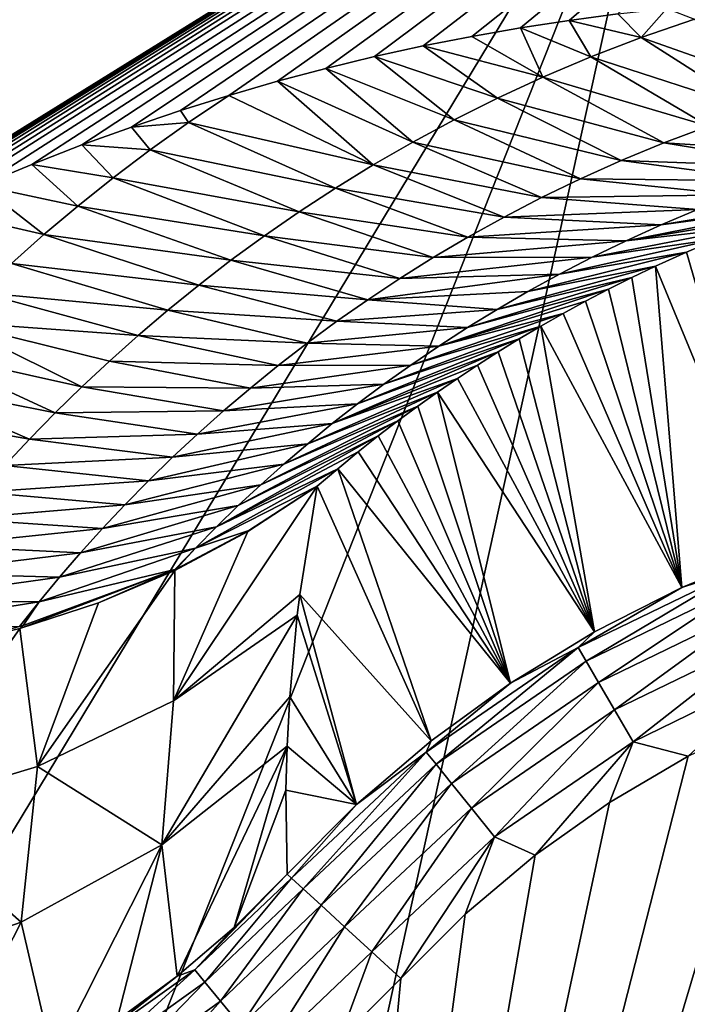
# Model space of a CAD drawing. Header units: millimetres. Extents: x -43.6 to 43.6, y -43.6 to 43.6.
# Tile 623 of 637: x 14.6 to 15.7, y 29.7 to 31.3. Entities that reach past the tile are written whole.
import ezdxf

# ---------------------------------------------------------------- set-up
doc = ezdxf.new("R2010")
doc.units = ezdxf.units.MM
doc.header["$LTSCALE"] = 52.148148
for name, color, linetype in [('150', 7, 'CONTINUOUS'), ('153', 7, 'CONTINUOUS'), ('157', 7, 'CONTINUOUS'), ('214', 7, 'CONTINUOUS'), ('388', 7, 'CONTINUOUS'), ('393', 7, 'CONTINUOUS'), ('411', 7, 'CONTINUOUS'), ('412', 7, 'CONTINUOUS'), ('414', 7, 'CONTINUOUS'), ('423', 7, 'CONTINUOUS')]:
    doc.layers.add(name, color=color, linetype=linetype)

msp = doc.modelspace()

# ---------------------------------------------------------------- linework, layer by layer
at = {"layer": '150', "linetype": 'Continuous'}
for points in [[(14.9313, 33.7007, 23.9303), (12.5065, 30.8714, 10.7739), (12.7428, 34.5875, 23.9303), (14.9313, 33.7007, 23.9303)], [(13.5338, 30.4351, 10.774), (12.5065, 30.8714, 10.7739), (14.9313, 33.7007, 23.9303), (13.5338, 30.4351, 10.774)], [(13.5904, 30.4824, 11.0193), (13.5338, 30.4351, 10.774), (14.9313, 33.7007, 23.9303), (13.5904, 30.4824, 11.0193)], [(13.6463, 30.5276, 11.2565), (13.5904, 30.4824, 11.0193), (14.9313, 33.7007, 23.9303), (13.6463, 30.5276, 11.2565)], [(13.7014, 30.5705, 11.4852), (13.6463, 30.5276, 11.2565), (14.9313, 33.7007, 23.9303), (13.7014, 30.5705, 11.4852)], [(13.7554, 30.6111, 11.7044), (13.7014, 30.5705, 11.4852), (14.9313, 33.7007, 23.9303), (13.7554, 30.6111, 11.7044)], [(13.8091, 30.6499, 11.917), (13.7554, 30.6111, 11.7044), (14.9313, 33.7007, 23.9303), (13.8091, 30.6499, 11.917)], [(13.8628, 30.6875, 12.1255), (13.8091, 30.6499, 11.917), (14.9313, 33.7007, 23.9303), (13.8628, 30.6875, 12.1255)], [(17.0586, 32.6753, 23.9303), (13.8628, 30.6875, 12.1255), (14.9313, 33.7007, 23.9303), (17.0586, 32.6753, 23.9303)], [(13.9162, 30.7235, 12.3287), (13.8628, 30.6875, 12.1255), (17.0586, 32.6753, 23.9303), (13.9162, 30.7235, 12.3287)], [(13.9704, 30.7587, 12.5303), (13.9162, 30.7235, 12.3287), (17.0586, 32.6753, 23.9303), (13.9704, 30.7587, 12.5303)], [(14.0257, 30.7934, 12.7321), (13.9704, 30.7587, 12.5303), (17.0586, 32.6753, 23.9303), (14.0257, 30.7934, 12.7321)], [(14.082, 30.8274, 12.9332), (14.0257, 30.7934, 12.7321), (17.0586, 32.6753, 23.9303), (14.082, 30.8274, 12.9332)], [(14.1396, 30.8608, 13.1347), (14.082, 30.8274, 12.9332), (17.0586, 32.6753, 23.9303), (14.1396, 30.8608, 13.1347)], [(14.1773, 30.882, 13.2642), (14.1396, 30.8608, 13.1347), (17.0586, 32.6753, 23.9303), (14.1773, 30.882, 13.2642)], [(14.1988, 30.8938, 13.3372), (14.1773, 30.882, 13.2642), (17.0586, 32.6753, 23.9303), (14.1988, 30.8938, 13.3372)], [(14.2591, 30.9261, 13.5392), (14.1988, 30.8938, 13.3372), (17.0586, 32.6753, 23.9303), (14.2591, 30.9261, 13.5392)], [(14.3203, 30.9573, 13.7393), (14.2591, 30.9261, 13.5392), (17.0586, 32.6753, 23.9303), (14.3203, 30.9573, 13.7393)], [(14.3824, 30.9878, 13.9384), (14.3203, 30.9573, 13.7393), (17.0586, 32.6753, 23.9303), (14.3824, 30.9878, 13.9384)], [(14.4448, 31.017, 14.1338), (14.3824, 30.9878, 13.9384), (17.0586, 32.6753, 23.9303), (14.4448, 31.017, 14.1338)], [(14.5278, 31.0537, 14.3871), (14.4448, 31.017, 14.1338), (17.0586, 32.6753, 23.9303), (14.5278, 31.0537, 14.3871)], [(14.6104, 31.0879, 14.6321), (14.5278, 31.0537, 14.3871), (17.0586, 32.6753, 23.9303), (14.6104, 31.0879, 14.6321)], [(14.6918, 31.1195, 14.8663), (14.6104, 31.0879, 14.6321), (17.0586, 32.6753, 23.9303), (14.6918, 31.1195, 14.8663)], [(14.7722, 31.1486, 15.091), (14.6918, 31.1195, 14.8663), (17.0586, 32.6753, 23.9303), (14.7722, 31.1486, 15.091)], [(14.8515, 31.1754, 15.3069), (14.7722, 31.1486, 15.091), (17.0586, 32.6753, 23.9303), (14.8515, 31.1754, 15.3069)], [(14.9299, 31.1998, 15.5137), (14.8515, 31.1754, 15.3069), (17.0586, 32.6753, 23.9303), (14.9299, 31.1998, 15.5137)], [(15.0088, 31.2227, 15.7165), (14.9299, 31.1998, 15.5137), (17.0586, 32.6753, 23.9303), (15.0088, 31.2227, 15.7165)], [(15.0873, 31.2435, 15.9123), (15.0088, 31.2227, 15.7165), (17.0586, 32.6753, 23.9303), (15.0873, 31.2435, 15.9123)], [(15.1661, 31.2627, 16.1032), (15.0873, 31.2435, 15.9123), (17.0586, 32.6753, 23.9303), (15.1661, 31.2627, 16.1032)], [(15.245, 31.28, 16.2889), (15.1661, 31.2627, 16.1032), (17.0586, 32.6753, 23.9303), (15.245, 31.28, 16.2889)], [(15.3239, 31.2956, 16.4692), (15.245, 31.28, 16.2889), (17.0586, 32.6753, 23.9303), (15.3239, 31.2956, 16.4692)], [(15.4029, 31.3095, 16.6441), (15.3239, 31.2956, 16.4692), (17.0586, 32.6753, 23.9303), (15.4029, 31.3095, 16.6441)], [(15.4817, 31.3216, 16.8134), (15.4029, 31.3095, 16.6441), (17.0586, 32.6753, 23.9303), (15.4817, 31.3216, 16.8134)], [(15.5606, 31.332, 16.9778), (15.4817, 31.3216, 16.8134), (17.0586, 32.6753, 23.9303), (15.5606, 31.332, 16.9778)]]:
    msp.add_3dface(points, dxfattribs=at)
at = {"layer": '153', "color": 2, "linetype": 'Continuous'}
for points in [[(15.6384, 31.7586, 25.9303), (13.5285, 32.7132, 25.9303), (12.3332, 26.2906, 2.3697), (15.6384, 31.7586, 25.9303)], [(13.285, 25.8226, 2.3697), (15.6384, 31.7586, 25.9303), (12.3332, 26.2906, 2.3697), (13.285, 25.8226, 2.3697)], [(14.2193, 25.3202, 2.3697), (15.6384, 31.7586, 25.9303), (13.285, 25.8226, 2.3697), (14.2193, 25.3202, 2.3697)], [(17.6817, 30.668, 25.9303), (15.6384, 31.7586, 25.9303), (14.2193, 25.3202, 2.3697), (17.6817, 30.668, 25.9303)], [(15.1345, 24.7841, 2.3697), (17.6817, 30.668, 25.9303), (14.2193, 25.3202, 2.3697), (15.1345, 24.7841, 2.3697)], [(16.0293, 24.215, 2.3697), (17.6817, 30.668, 25.9303), (15.1345, 24.7841, 2.3697), (16.0293, 24.215, 2.3697)]]:
    msp.add_3dface(points, dxfattribs=at)
at = {"layer": '157', "color": 1, "linetype": 'Continuous'}
for points in [[(16.6776, 30.3253, -15), (14.9913, 27.4542, -15), (16.5298, 30.3341, -15), (16.6776, 30.3253, -15)], [(16.5298, 30.3341, -15), (14.9913, 27.4542, -15), (16.3817, 30.3303, -15), (16.5298, 30.3341, -15)], [(16.3817, 30.3303, -15), (14.9913, 27.4542, -15), (16.2345, 30.3141, -15), (16.3817, 30.3303, -15)], [(16.8242, 30.3041, -15), (14.9913, 27.4542, -15), (16.6776, 30.3253, -15), (16.8242, 30.3041, -15)], [(16.2345, 30.3141, -15), (14.9913, 27.4542, -15), (16.0892, 30.2856, -15), (16.2345, 30.3141, -15)], [(16.9117, 26.3148, -15), (14.9913, 27.4542, -15), (16.8242, 30.3041, -15), (16.9117, 26.3148, -15)], [(16.0892, 30.2856, -15), (14.9913, 27.4542, -15), (15.9469, 30.2448, -15), (16.0892, 30.2856, -15)], [(15.9469, 30.2448, -15), (14.9913, 27.4542, -15), (15.8084, 30.1923, -15), (15.9469, 30.2448, -15)], [(15.8084, 30.1923, -15), (14.9913, 27.4542, -15), (15.6749, 30.1282, -15), (15.8084, 30.1923, -15)], [(15.6749, 30.1282, -15), (14.9913, 27.4542, -15), (15.5473, 30.0531, -15), (15.6749, 30.1282, -15)], [(15.5473, 30.0531, -15), (14.9913, 27.4542, -15), (15.4265, 29.9675, -15), (15.5473, 30.0531, -15)], [(15.4265, 29.9675, -15), (14.9913, 27.4542, -15), (15.3133, 29.872, -15), (15.4265, 29.9675, -15)], [(15.3133, 29.872, -15), (14.9913, 27.4542, -15), (15.2087, 29.7675, -15), (15.3133, 29.872, -15)], [(15.2087, 29.7675, -15), (14.9913, 27.4542, -15), (15.109, 29.6673, -15), (15.2087, 29.7675, -15)]]:
    msp.add_3dface(points, dxfattribs=at)
at = {"layer": '214', "color": 2, "linetype": 'Continuous'}
msp.add_3dface([(15.6384, 31.7586, 25.9303), (17.6817, 30.668, 25.9303), (15.6745, 31.7847, 26.0312), (15.6384, 31.7586, 25.9303)], dxfattribs=at)
at = {"layer": '388', "linetype": 'Continuous'}
for points in [[(15.7226, 30.967, 14.2431), (15.8118, 30.4624, -14.7544), (15.6721, 30.9456, 14.0052), (15.7226, 30.967, 14.2431)], [(15.6721, 30.9456, 14.0052), (15.8118, 30.4624, -14.7544), (15.6216, 30.9227, 13.7594), (15.6721, 30.9456, 14.0052)], [(15.6216, 30.9227, 13.7594), (15.6645, 30.4019, -14.7544), (15.5835, 30.9045, 13.5694), (15.6216, 30.9227, 13.7594)], [(15.8118, 30.4624, -14.7544), (15.6645, 30.4019, -14.7544), (15.6216, 30.9227, 13.7594), (15.8118, 30.4624, -14.7544)], [(15.5835, 30.9045, 13.5694), (15.6645, 30.4019, -14.7544), (15.5457, 30.8856, 13.3765), (15.5835, 30.9045, 13.5694)], [(15.5457, 30.8856, 13.3765), (15.6645, 30.4019, -14.7544), (15.5085, 30.8662, 13.1821), (15.5457, 30.8856, 13.3765)], [(15.5085, 30.8662, 13.1821), (15.6645, 30.4019, -14.7544), (15.4718, 30.8461, 12.9855), (15.5085, 30.8662, 13.1821)], [(15.4718, 30.8461, 12.9855), (15.6645, 30.4019, -14.7544), (15.4359, 30.8257, 12.7887), (15.4718, 30.8461, 12.9855)], [(15.4359, 30.8257, 12.7887), (15.5226, 30.3298, -14.7544), (15.4009, 30.805, 12.5927), (15.4359, 30.8257, 12.7887)], [(15.6645, 30.4019, -14.7544), (15.5226, 30.3298, -14.7544), (15.4359, 30.8257, 12.7887), (15.6645, 30.4019, -14.7544)], [(15.4009, 30.805, 12.5927), (15.5226, 30.3298, -14.7544), (15.3667, 30.7839, 12.3967), (15.4009, 30.805, 12.5927)], [(15.3667, 30.7839, 12.3967), (15.5226, 30.3298, -14.7544), (15.3331, 30.7624, 12.2004), (15.3667, 30.7839, 12.3967)], [(15.3331, 30.7624, 12.2004), (15.5226, 30.3298, -14.7544), (15.3005, 30.7407, 12.0049), (15.3331, 30.7624, 12.2004)], [(15.3005, 30.7407, 12.0049), (15.5226, 30.3298, -14.7544), (15.2683, 30.7186, 11.8079), (15.3005, 30.7407, 12.0049)], [(15.2683, 30.7186, 11.8079), (15.3868, 30.2467, -14.7544), (15.2361, 30.6957, 11.6067), (15.2683, 30.7186, 11.8079)], [(15.5226, 30.3298, -14.7544), (15.3868, 30.2467, -14.7544), (15.2683, 30.7186, 11.8079), (15.5226, 30.3298, -14.7544)], [(15.2361, 30.6957, 11.6067), (15.3868, 30.2467, -14.7544), (15.2042, 30.6721, 11.4028), (15.2361, 30.6957, 11.6067)], [(15.2042, 30.6721, 11.4028), (15.3868, 30.2467, -14.7544), (15.1722, 30.6475, 11.1927), (15.2042, 30.6721, 11.4028)], [(15.1722, 30.6475, 11.1927), (15.3868, 30.2467, -14.7544), (15.1395, 30.6216, 10.9739), (15.1722, 30.6475, 11.1927)], [(15.1395, 30.6216, 10.9739), (15.3868, 30.2467, -14.7544), (15.1066, 30.5944, 10.7474), (15.1395, 30.6216, 10.9739)], [(15.1066, 30.5944, 10.7474), (15.258, 30.1531, -14.7544), (15.0733, 30.566, 10.5135), (15.1066, 30.5944, 10.7474)], [(15.3868, 30.2467, -14.7544), (15.258, 30.1531, -14.7544), (15.1066, 30.5944, 10.7474), (15.3868, 30.2467, -14.7544)], [(15.0733, 30.566, 10.5135), (15.258, 30.1531, -14.7544), (15.0449, 30.3902, 3.4772), (15.0733, 30.566, 10.5135)], [(15.0449, 30.3902, 3.4772), (15.137, 30.0495, -14.7544), (15.0408, 30.3567, 2.135), (15.0449, 30.3902, 3.4772)], [(15.258, 30.1531, -14.7544), (15.137, 30.0495, -14.7544), (15.0449, 30.3902, 3.4772), (15.258, 30.1531, -14.7544)], [(15.0408, 30.3567, 2.135), (15.137, 30.0495, -14.7544), (15.0286, 30.2242, -3.1702), (15.0408, 30.3567, 2.135)], [(15.0286, 30.2242, -3.1702), (15.137, 30.0495, -14.7544), (15.0244, 30.1442, -6.385), (15.0286, 30.2242, -3.1702)], [(15.0244, 30.1442, -6.385), (15.137, 30.0495, -14.7544), (15.0226, 30.0729, -9.2528), (15.0244, 30.1442, -6.385)], [(15.137, 30.0495, -14.7544), (15.0247, 29.9367, -14.7544), (15.0226, 30.0729, -9.2528), (15.137, 30.0495, -14.7544)]]:
    msp.add_3dface(points, dxfattribs=at)
at = {"layer": '393', "linetype": 'Continuous'}
for points in [[(15.6645, 30.4019, -14.7544), (15.8118, 30.4624, -14.7544), (15.7656, 30.4348, -14.818), (15.6645, 30.4019, -14.7544)], [(15.6645, 30.4019, -14.7544), (15.7656, 30.4348, -14.818), (15.4965, 30.3042, -14.818), (15.6645, 30.4019, -14.7544)], [(15.7656, 30.4348, -14.818), (15.5093, 30.2822, -14.8773), (15.4965, 30.3042, -14.818), (15.7656, 30.4348, -14.818)], [(15.775, 30.4112, -14.8773), (15.5093, 30.2822, -14.8773), (15.7656, 30.4348, -14.818), (15.775, 30.4112, -14.8773)], [(15.775, 30.4112, -14.8773), (15.5294, 30.2478, -14.9282), (15.5093, 30.2822, -14.8773), (15.775, 30.4112, -14.8773)], [(15.7897, 30.3741, -14.9282), (15.5294, 30.2478, -14.9282), (15.775, 30.4112, -14.8773), (15.7897, 30.3741, -14.9282)], [(15.5226, 30.3298, -14.7544), (15.6645, 30.4019, -14.7544), (15.4965, 30.3042, -14.818), (15.5226, 30.3298, -14.7544)], [(15.7897, 30.3741, -14.9282), (15.5553, 30.2032, -14.9672), (15.5294, 30.2478, -14.9282), (15.7897, 30.3741, -14.9282)], [(15.8086, 30.3262, -14.9672), (15.5553, 30.2032, -14.9672), (15.7897, 30.3741, -14.9282), (15.8086, 30.3262, -14.9672)], [(15.3868, 30.2467, -14.7544), (15.5226, 30.3298, -14.7544), (15.4965, 30.3042, -14.818), (15.3868, 30.2467, -14.7544)], [(15.8086, 30.3262, -14.9672), (15.5854, 30.1515, -14.9917), (15.5553, 30.2032, -14.9672), (15.8086, 30.3262, -14.9672)], [(15.8306, 30.2706, -14.9917), (15.5854, 30.1515, -14.9917), (15.8086, 30.3262, -14.9672), (15.8306, 30.2706, -14.9917)], [(15.3868, 30.2467, -14.7544), (15.4965, 30.3042, -14.818), (15.25, 30.1347, -14.818), (15.3868, 30.2467, -14.7544)], [(15.4965, 30.3042, -14.818), (15.2659, 30.1149, -14.8773), (15.25, 30.1347, -14.818), (15.4965, 30.3042, -14.818)], [(15.5093, 30.2822, -14.8773), (15.2659, 30.1149, -14.8773), (15.4965, 30.3042, -14.818), (15.5093, 30.2822, -14.8773)], [(15.5093, 30.2822, -14.8773), (15.2909, 30.0839, -14.9282), (15.2659, 30.1149, -14.8773), (15.5093, 30.2822, -14.8773)], [(15.5294, 30.2478, -14.9282), (15.2909, 30.0839, -14.9282), (15.5093, 30.2822, -14.8773), (15.5294, 30.2478, -14.9282)], [(15.8306, 30.2706, -14.9917), (15.6749, 30.1282, -15), (15.5854, 30.1515, -14.9917), (15.8306, 30.2706, -14.9917)], [(15.258, 30.1531, -14.7544), (15.3868, 30.2467, -14.7544), (15.25, 30.1347, -14.818), (15.258, 30.1531, -14.7544)], [(15.5294, 30.2478, -14.9282), (15.3232, 30.0437, -14.9672), (15.2909, 30.0839, -14.9282), (15.5294, 30.2478, -14.9282)], [(15.5553, 30.2032, -14.9672), (15.3232, 30.0437, -14.9672), (15.5294, 30.2478, -14.9282), (15.5553, 30.2032, -14.9672)], [(15.5553, 30.2032, -14.9672), (15.3606, 29.9971, -14.9917), (15.3232, 30.0437, -14.9672), (15.5553, 30.2032, -14.9672)], [(15.5854, 30.1515, -14.9917), (15.3606, 29.9971, -14.9917), (15.5553, 30.2032, -14.9672), (15.5854, 30.1515, -14.9917)], [(15.137, 30.0495, -14.7544), (15.258, 30.1531, -14.7544), (15.25, 30.1347, -14.818), (15.137, 30.0495, -14.7544)], [(15.5854, 30.1515, -14.9917), (15.4265, 29.9675, -15), (15.3606, 29.9971, -14.9917), (15.5854, 30.1515, -14.9917)], [(15.5473, 30.0531, -15), (15.4265, 29.9675, -15), (15.5854, 30.1515, -14.9917), (15.5473, 30.0531, -15)], [(15.6749, 30.1282, -15), (15.5473, 30.0531, -15), (15.5854, 30.1515, -14.9917), (15.6749, 30.1282, -15)], [(15.137, 30.0495, -14.7544), (15.25, 30.1347, -14.818), (15.0316, 29.9303, -14.818), (15.137, 30.0495, -14.7544)], [(15.25, 30.1347, -14.818), (15.0503, 29.9131, -14.8773), (15.0316, 29.9303, -14.818), (15.25, 30.1347, -14.818)], [(15.2659, 30.1149, -14.8773), (15.0503, 29.9131, -14.8773), (15.25, 30.1347, -14.818), (15.2659, 30.1149, -14.8773)], [(15.2659, 30.1149, -14.8773), (15.0796, 29.8862, -14.9282), (15.0503, 29.9131, -14.8773), (15.2659, 30.1149, -14.8773)], [(15.2909, 30.0839, -14.9282), (15.0796, 29.8862, -14.9282), (15.2659, 30.1149, -14.8773), (15.2909, 30.0839, -14.9282)], [(15.2909, 30.0839, -14.9282), (15.1175, 29.8513, -14.9672), (15.0796, 29.8862, -14.9282), (15.2909, 30.0839, -14.9282)], [(15.3232, 30.0437, -14.9672), (15.1175, 29.8513, -14.9672), (15.2909, 30.0839, -14.9282), (15.3232, 30.0437, -14.9672)], [(15.0247, 29.9367, -14.7544), (15.137, 30.0495, -14.7544), (15.0316, 29.9303, -14.818), (15.0247, 29.9367, -14.7544)], [(15.3232, 30.0437, -14.9672), (15.1616, 29.8108, -14.9917), (15.1175, 29.8513, -14.9672), (15.3232, 30.0437, -14.9672)], [(15.3606, 29.9971, -14.9917), (15.1616, 29.8108, -14.9917), (15.3232, 30.0437, -14.9672), (15.3606, 29.9971, -14.9917)], [(15.3606, 29.9971, -14.9917), (15.2087, 29.7675, -15), (15.1616, 29.8108, -14.9917), (15.3606, 29.9971, -14.9917)], [(15.3133, 29.872, -15), (15.2087, 29.7675, -15), (15.3606, 29.9971, -14.9917), (15.3133, 29.872, -15)], [(15.4265, 29.9675, -15), (15.3133, 29.872, -15), (15.3606, 29.9971, -14.9917), (15.4265, 29.9675, -15)]]:
    msp.add_3dface(points, dxfattribs=at)
at = {"layer": '411', "linetype": 'Continuous'}
for points in [[(15.0733, 30.566, 10.5135), (15.0449, 30.3902, 3.4772), (14.8401, 30.2178, 2.1756), (15.0733, 30.566, 10.5135)], [(15.0733, 30.566, 10.5135), (14.8401, 30.2178, 2.1756), (14.9607, 30.4927, 10.5296), (15.0733, 30.566, 10.5135)], [(14.9607, 30.4927, 10.5296), (14.8401, 30.2178, 2.1756), (14.8422, 30.4295, 10.5454), (14.9607, 30.4927, 10.5296)], [(14.8401, 30.2178, 2.1756), (14.6198, 30.1115, 2.1818), (14.8422, 30.4295, 10.5454), (14.8401, 30.2178, 2.1756)], [(14.8422, 30.4295, 10.5454), (14.6198, 30.1115, 2.1818), (14.7187, 30.3768, 10.5607), (14.8422, 30.4295, 10.5454)], [(14.7187, 30.3768, 10.5607), (14.6198, 30.1115, 2.1818), (14.591, 30.3351, 10.5754), (14.7187, 30.3768, 10.5607)], [(15.0449, 30.3902, 3.4772), (15.0408, 30.3567, 2.135), (14.8401, 30.2178, 2.1756), (15.0449, 30.3902, 3.4772)], [(15.0408, 30.3567, 2.135), (15.0286, 30.2242, -3.1702), (14.821, 29.9843, -6.3059), (15.0408, 30.3567, 2.135)], [(15.0408, 30.3567, 2.135), (14.821, 29.9843, -6.3059), (14.8401, 30.2178, 2.1756), (15.0408, 30.3567, 2.135)], [(14.6198, 30.1115, 2.1818), (14.3854, 30.0411, 2.187), (14.591, 30.3351, 10.5754), (14.6198, 30.1115, 2.1818)], [(14.591, 30.3351, 10.5754), (14.3854, 30.0411, 2.187), (14.4602, 30.3046, 10.5895), (14.591, 30.3351, 10.5754)], [(14.8401, 30.2178, 2.1756), (14.821, 29.9843, -6.3059), (14.6198, 30.1115, 2.1818), (14.8401, 30.2178, 2.1756)], [(15.0286, 30.2242, -3.1702), (15.0244, 30.1442, -6.385), (14.821, 29.9843, -6.3059), (15.0286, 30.2242, -3.1702)], [(15.0244, 30.1442, -6.385), (14.8464, 29.771, -14.7555), (14.821, 29.9843, -6.3059), (15.0244, 30.1442, -6.385)], [(14.8464, 29.771, -14.7555), (15.0244, 30.1442, -6.385), (14.9388, 29.8504, -14.755), (14.8464, 29.771, -14.7555)], [(15.0244, 30.1442, -6.385), (15.0226, 30.0729, -9.2528), (14.9388, 29.8504, -14.755), (15.0244, 30.1442, -6.385)], [(14.6198, 30.1115, 2.1818), (14.5933, 29.859, -6.2994), (14.3854, 30.0411, 2.187), (14.6198, 30.1115, 2.1818)], [(14.821, 29.9843, -6.3059), (14.5933, 29.859, -6.2994), (14.6198, 30.1115, 2.1818), (14.821, 29.9843, -6.3059)], [(15.0226, 30.0729, -9.2528), (15.0247, 29.9367, -14.7544), (14.9388, 29.8504, -14.755), (15.0226, 30.0729, -9.2528)], [(14.5933, 29.859, -6.2994), (14.3479, 29.7735, -6.294), (14.3854, 30.0411, 2.187), (14.5933, 29.859, -6.2994)], [(14.821, 29.9843, -6.3059), (14.6453, 29.6357, -14.7565), (14.5933, 29.859, -6.2994), (14.821, 29.9843, -6.3059)], [(14.7482, 29.6993, -14.756), (14.6453, 29.6357, -14.7565), (14.821, 29.9843, -6.3059), (14.7482, 29.6993, -14.756)], [(14.8464, 29.771, -14.7555), (14.7482, 29.6993, -14.756), (14.821, 29.9843, -6.3059), (14.8464, 29.771, -14.7555)], [(14.5933, 29.859, -6.2994), (14.4266, 29.5339, -14.7574), (14.3479, 29.7735, -6.294), (14.5933, 29.859, -6.2994)], [(14.6453, 29.6357, -14.7565), (14.4266, 29.5339, -14.7574), (14.5933, 29.859, -6.2994), (14.6453, 29.6357, -14.7565)]]:
    msp.add_3dface(points, dxfattribs=at)
at = {"layer": '412', "linetype": 'Continuous'}
for points in [[(15.5606, 31.332, 16.9778), (15.6402, 31.3408, 17.1383), (15.5984, 31.2938, 16.9065), (15.5606, 31.332, 16.9778)], [(15.5984, 31.2938, 16.9065), (15.6402, 31.3408, 17.1383), (15.6849, 31.3237, 17.1539), (15.5984, 31.2938, 16.9065)], [(15.4029, 31.3095, 16.6441), (15.4817, 31.3216, 16.8134), (15.5167, 31.2623, 16.6588), (15.4029, 31.3095, 16.6441)], [(15.4817, 31.3216, 16.8134), (15.5606, 31.332, 16.9778), (15.5984, 31.2938, 16.9065), (15.4817, 31.3216, 16.8134)], [(15.5167, 31.2623, 16.6588), (15.4817, 31.3216, 16.8134), (15.5984, 31.2938, 16.9065), (15.5167, 31.2623, 16.6588)], [(15.5984, 31.2938, 16.9065), (15.6849, 31.3237, 17.1539), (15.8636, 31.2005, 16.9042), (15.5984, 31.2938, 16.9065)], [(15.3239, 31.2956, 16.4692), (15.4029, 31.3095, 16.6441), (15.4392, 31.2295, 16.4109), (15.3239, 31.2956, 16.4692)], [(15.4392, 31.2295, 16.4109), (15.4029, 31.3095, 16.6441), (15.5167, 31.2623, 16.6588), (15.4392, 31.2295, 16.4109)], [(15.245, 31.28, 16.2889), (15.3239, 31.2956, 16.4692), (15.4392, 31.2295, 16.4109), (15.245, 31.28, 16.2889)], [(15.5167, 31.2623, 16.6588), (15.5984, 31.2938, 16.9065), (15.7836, 31.1761, 16.657), (15.5167, 31.2623, 16.6588)], [(15.7836, 31.1761, 16.657), (15.5984, 31.2938, 16.9065), (15.8636, 31.2005, 16.9042), (15.7836, 31.1761, 16.657)], [(15.1661, 31.2627, 16.1032), (15.245, 31.28, 16.2889), (15.3655, 31.1954, 16.1627), (15.1661, 31.2627, 16.1032)], [(15.3655, 31.1954, 16.1627), (15.245, 31.28, 16.2889), (15.4392, 31.2295, 16.4109), (15.3655, 31.1954, 16.1627)], [(15.0873, 31.2435, 15.9123), (15.1661, 31.2627, 16.1032), (15.2953, 31.1602, 15.9143), (15.0873, 31.2435, 15.9123)], [(15.2953, 31.1602, 15.9143), (15.1661, 31.2627, 16.1032), (15.3655, 31.1954, 16.1627), (15.2953, 31.1602, 15.9143)], [(15.4392, 31.2295, 16.4109), (15.5167, 31.2623, 16.6588), (15.7077, 31.1502, 16.4091), (15.4392, 31.2295, 16.4109)], [(15.7077, 31.1502, 16.4091), (15.5167, 31.2623, 16.6588), (15.7836, 31.1761, 16.657), (15.7077, 31.1502, 16.4091)], [(15.0088, 31.2227, 15.7165), (15.0873, 31.2435, 15.9123), (15.2283, 31.1241, 15.6657), (15.0088, 31.2227, 15.7165)], [(15.2283, 31.1241, 15.6657), (15.0873, 31.2435, 15.9123), (15.2953, 31.1602, 15.9143), (15.2283, 31.1241, 15.6657)], [(15.3655, 31.1954, 16.1627), (15.4392, 31.2295, 16.4109), (15.6353, 31.1229, 16.1607), (15.3655, 31.1954, 16.1627)], [(15.6353, 31.1229, 16.1607), (15.4392, 31.2295, 16.4109), (15.7077, 31.1502, 16.4091), (15.6353, 31.1229, 16.1607)], [(14.9299, 31.1998, 15.5137), (15.0088, 31.2227, 15.7165), (15.1642, 31.0872, 15.417), (14.9299, 31.1998, 15.5137)], [(15.1642, 31.0872, 15.417), (15.0088, 31.2227, 15.7165), (15.2283, 31.1241, 15.6657), (15.1642, 31.0872, 15.417)], [(14.8515, 31.1754, 15.3069), (14.9299, 31.1998, 15.5137), (14.8646, 31.1559, 15.2611), (14.8515, 31.1754, 15.3069)], [(14.8646, 31.1559, 15.2611), (14.9299, 31.1998, 15.5137), (15.1642, 31.0872, 15.417), (14.8646, 31.1559, 15.2611)], [(15.2953, 31.1602, 15.9143), (15.3655, 31.1954, 16.1627), (15.5663, 31.0943, 15.9117), (15.2953, 31.1602, 15.9143)], [(15.5663, 31.0943, 15.9117), (15.3655, 31.1954, 16.1627), (15.6353, 31.1229, 16.1607), (15.5663, 31.0943, 15.9117)], [(14.7722, 31.1486, 15.091), (14.8515, 31.1754, 15.3069), (14.8646, 31.1559, 15.2611), (14.7722, 31.1486, 15.091)], [(15.2283, 31.1241, 15.6657), (15.2953, 31.1602, 15.9143), (15.5002, 31.0646, 15.6623), (15.2283, 31.1241, 15.6657)], [(15.5002, 31.0646, 15.6623), (15.2953, 31.1602, 15.9143), (15.5663, 31.0943, 15.9117), (15.5002, 31.0646, 15.6623)], [(14.6918, 31.1195, 14.8663), (14.7722, 31.1486, 15.091), (14.8021, 31.1113, 15.0085), (14.6918, 31.1195, 14.8663)], [(14.8021, 31.1113, 15.0085), (14.7722, 31.1486, 15.091), (14.8646, 31.1559, 15.2611), (14.8021, 31.1113, 15.0085)], [(14.8021, 31.1113, 15.0085), (14.8646, 31.1559, 15.2611), (15.1029, 31.0494, 15.1681), (14.8021, 31.1113, 15.0085)], [(15.1029, 31.0494, 15.1681), (14.8646, 31.1559, 15.2611), (15.1642, 31.0872, 15.417), (15.1029, 31.0494, 15.1681)], [(15.6353, 31.1229, 16.1607), (15.7077, 31.1502, 16.4091), (15.9502, 31.1031, 16.2819), (15.6353, 31.1229, 16.1607)], [(14.6104, 31.0879, 14.6321), (14.6918, 31.1195, 14.8663), (14.7423, 31.066, 14.756), (14.6104, 31.0879, 14.6321)], [(14.7423, 31.066, 14.756), (14.6918, 31.1195, 14.8663), (14.8021, 31.1113, 15.0085), (14.7423, 31.066, 14.756)], [(14.7423, 31.066, 14.756), (14.8021, 31.1113, 15.0085), (15.044, 31.011, 14.919), (14.7423, 31.066, 14.756)], [(15.044, 31.011, 14.919), (14.8021, 31.1113, 15.0085), (15.1029, 31.0494, 15.1681), (15.044, 31.011, 14.919)], [(15.1642, 31.0872, 15.417), (15.2283, 31.1241, 15.6657), (15.4368, 31.034, 15.4124), (15.1642, 31.0872, 15.417)], [(15.4368, 31.034, 15.4124), (15.2283, 31.1241, 15.6657), (15.5002, 31.0646, 15.6623), (15.4368, 31.034, 15.4124)], [(15.5663, 31.0943, 15.9117), (15.6353, 31.1229, 16.1607), (15.8812, 31.0828, 16.0384), (15.5663, 31.0943, 15.9117)], [(15.8812, 31.0828, 16.0384), (15.6353, 31.1229, 16.1607), (15.9502, 31.1031, 16.2819), (15.8812, 31.0828, 16.0384)], [(14.5278, 31.0537, 14.3871), (14.6104, 31.0879, 14.6321), (14.685, 31.0203, 14.5033), (14.5278, 31.0537, 14.3871)], [(14.685, 31.0203, 14.5033), (14.6104, 31.0879, 14.6321), (14.7423, 31.066, 14.756), (14.685, 31.0203, 14.5033)], [(15.1029, 31.0494, 15.1681), (15.1642, 31.0872, 15.417), (15.3761, 31.0024, 15.1622), (15.1029, 31.0494, 15.1681)], [(15.3761, 31.0024, 15.1622), (15.1642, 31.0872, 15.417), (15.4368, 31.034, 15.4124), (15.3761, 31.0024, 15.1622)], [(15.5002, 31.0646, 15.6623), (15.5663, 31.0943, 15.9117), (15.815, 31.0613, 15.7941), (15.5002, 31.0646, 15.6623)], [(15.815, 31.0613, 15.7941), (15.5663, 31.0943, 15.9117), (15.8812, 31.0828, 16.0384), (15.815, 31.0613, 15.7941)], [(14.685, 31.0203, 14.5033), (14.7423, 31.066, 14.756), (14.9875, 30.972, 14.6698), (14.685, 31.0203, 14.5033)], [(14.9875, 30.972, 14.6698), (14.7423, 31.066, 14.756), (15.044, 31.011, 14.919), (14.9875, 30.972, 14.6698)], [(15.4368, 31.034, 15.4124), (15.5002, 31.0646, 15.6623), (15.7514, 31.0385, 15.549), (15.4368, 31.034, 15.4124)], [(15.7514, 31.0385, 15.549), (15.5002, 31.0646, 15.6623), (15.815, 31.0613, 15.7941), (15.7514, 31.0385, 15.549)], [(14.4448, 31.017, 14.1338), (14.5278, 31.0537, 14.3871), (14.6301, 30.9741, 14.2507), (14.4448, 31.017, 14.1338)], [(14.6301, 30.9741, 14.2507), (14.5278, 31.0537, 14.3871), (14.685, 31.0203, 14.5033), (14.6301, 30.9741, 14.2507)], [(15.044, 31.011, 14.919), (15.1029, 31.0494, 15.1681), (15.3177, 30.97, 14.9116), (15.044, 31.011, 14.919)], [(15.3177, 30.97, 14.9116), (15.1029, 31.0494, 15.1681), (15.3761, 31.0024, 15.1622), (15.3177, 30.97, 14.9116)], [(15.3761, 31.0024, 15.1622), (15.4368, 31.034, 15.4124), (15.6901, 31.0146, 15.3033), (15.3761, 31.0024, 15.1622)], [(15.6901, 31.0146, 15.3033), (15.4368, 31.034, 15.4124), (15.7514, 31.0385, 15.549), (15.6901, 31.0146, 15.3033)], [(15.9192, 31.0378, 15.1036), (15.8707, 31.0221, 14.9008), (15.6311, 30.9897, 15.057), (15.9192, 31.0378, 15.1036)], [(15.9192, 31.0378, 15.1036), (15.6311, 30.9897, 15.057), (15.6901, 31.0146, 15.3033), (15.9192, 31.0378, 15.1036)], [(14.5774, 30.9274, 13.9981), (14.4448, 31.017, 14.1338), (14.6301, 30.9741, 14.2507), (14.5774, 30.9274, 13.9981)], [(14.6301, 30.9741, 14.2507), (14.685, 31.0203, 14.5033), (14.9333, 30.9324, 14.4204), (14.6301, 30.9741, 14.2507)], [(14.9333, 30.9324, 14.4204), (14.685, 31.0203, 14.5033), (14.9875, 30.972, 14.6698), (14.9333, 30.9324, 14.4204)], [(15.8707, 31.0221, 14.9008), (15.8218, 31.0052, 14.69), (15.5741, 30.9639, 14.8102), (15.8707, 31.0221, 14.9008)], [(15.8707, 31.0221, 14.9008), (15.5741, 30.9639, 14.8102), (15.6311, 30.9897, 15.057), (15.8707, 31.0221, 14.9008)], [(14.9875, 30.972, 14.6698), (15.044, 31.011, 14.919), (15.2615, 30.9369, 14.6608), (14.9875, 30.972, 14.6698)], [(15.2615, 30.9369, 14.6608), (15.044, 31.011, 14.919), (15.3177, 30.97, 14.9116), (15.2615, 30.9369, 14.6608)], [(15.3177, 30.97, 14.9116), (15.3761, 31.0024, 15.1622), (15.6311, 30.9897, 15.057), (15.3177, 30.97, 14.9116)], [(15.6311, 30.9897, 15.057), (15.3761, 31.0024, 15.1622), (15.6901, 31.0146, 15.3033), (15.6311, 30.9897, 15.057)], [(15.8218, 31.0052, 14.69), (15.7725, 30.9869, 14.4713), (15.5741, 30.9639, 14.8102), (15.8218, 31.0052, 14.69)], [(15.5741, 30.9639, 14.8102), (15.3177, 30.97, 14.9116), (15.6311, 30.9897, 15.057), (15.5741, 30.9639, 14.8102)], [(15.7725, 30.9869, 14.4713), (15.7226, 30.967, 14.2431), (15.5192, 30.9373, 14.563), (15.7725, 30.9869, 14.4713)], [(15.7725, 30.9869, 14.4713), (15.5192, 30.9373, 14.563), (15.5741, 30.9639, 14.8102), (15.7725, 30.9869, 14.4713)], [(14.5774, 30.9274, 13.9981), (14.6301, 30.9741, 14.2507), (14.8811, 30.8922, 14.171), (14.5774, 30.9274, 13.9981)], [(14.8811, 30.8922, 14.171), (14.6301, 30.9741, 14.2507), (14.9333, 30.9324, 14.4204), (14.8811, 30.8922, 14.171)], [(14.9333, 30.9324, 14.4204), (14.9875, 30.972, 14.6698), (15.2074, 30.903, 14.4096), (14.9333, 30.9324, 14.4204)], [(15.2074, 30.903, 14.4096), (14.9875, 30.972, 14.6698), (15.2615, 30.9369, 14.6608), (15.2074, 30.903, 14.4096)], [(15.2615, 30.9369, 14.6608), (15.3177, 30.97, 14.9116), (15.5741, 30.9639, 14.8102), (15.2615, 30.9369, 14.6608)], [(15.5192, 30.9373, 14.563), (15.2615, 30.9369, 14.6608), (15.5741, 30.9639, 14.8102), (15.5192, 30.9373, 14.563)], [(15.7226, 30.967, 14.2431), (15.6721, 30.9456, 14.0052), (15.466, 30.9098, 14.3153), (15.7226, 30.967, 14.2431)], [(15.7226, 30.967, 14.2431), (15.466, 30.9098, 14.3153), (15.5192, 30.9373, 14.563), (15.7226, 30.967, 14.2431)], [(15.2074, 30.903, 14.4096), (15.2615, 30.9369, 14.6608), (15.5192, 30.9373, 14.563), (15.2074, 30.903, 14.4096)], [(15.466, 30.9098, 14.3153), (15.2074, 30.903, 14.4096), (15.5192, 30.9373, 14.563), (15.466, 30.9098, 14.3153)], [(15.6721, 30.9456, 14.0052), (15.6216, 30.9227, 13.7594), (15.4146, 30.8816, 14.0673), (15.6721, 30.9456, 14.0052)], [(15.6721, 30.9456, 14.0052), (15.4146, 30.8816, 14.0673), (15.466, 30.9098, 14.3153), (15.6721, 30.9456, 14.0052)], [(14.5268, 30.8803, 13.7454), (14.5774, 30.9274, 13.9981), (14.831, 30.8516, 13.9214), (14.5268, 30.8803, 13.7454)], [(14.831, 30.8516, 13.9214), (14.5774, 30.9274, 13.9981), (14.8811, 30.8922, 14.171), (14.831, 30.8516, 13.9214)], [(14.8811, 30.8922, 14.171), (14.9333, 30.9324, 14.4204), (15.1554, 30.8685, 14.1582), (14.8811, 30.8922, 14.171)], [(15.1554, 30.8685, 14.1582), (14.9333, 30.9324, 14.4204), (15.2074, 30.903, 14.4096), (15.1554, 30.8685, 14.1582)], [(15.6216, 30.9227, 13.7594), (15.5835, 30.9045, 13.5694), (15.3649, 30.8528, 13.8189), (15.6216, 30.9227, 13.7594)], [(15.6216, 30.9227, 13.7594), (15.3649, 30.8528, 13.8189), (15.4146, 30.8816, 14.0673), (15.6216, 30.9227, 13.7594)], [(15.1554, 30.8685, 14.1582), (15.2074, 30.903, 14.4096), (15.466, 30.9098, 14.3153), (15.1554, 30.8685, 14.1582)], [(15.4146, 30.8816, 14.0673), (15.1554, 30.8685, 14.1582), (15.466, 30.9098, 14.3153), (15.4146, 30.8816, 14.0673)], [(15.5835, 30.9045, 13.5694), (15.5457, 30.8856, 13.3765), (15.3168, 30.8233, 13.5702), (15.5835, 30.9045, 13.5694)], [(15.5835, 30.9045, 13.5694), (15.3168, 30.8233, 13.5702), (15.3649, 30.8528, 13.8189), (15.5835, 30.9045, 13.5694)], [(14.831, 30.8516, 13.9214), (14.8811, 30.8922, 14.171), (15.1051, 30.8335, 13.9066), (14.831, 30.8516, 13.9214)], [(15.1051, 30.8335, 13.9066), (14.8811, 30.8922, 14.171), (15.1554, 30.8685, 14.1582), (15.1051, 30.8335, 13.9066)], [(14.4782, 30.8328, 13.4927), (14.5268, 30.8803, 13.7454), (14.7827, 30.8105, 13.6717), (14.4782, 30.8328, 13.4927)], [(14.7827, 30.8105, 13.6717), (14.5268, 30.8803, 13.7454), (14.831, 30.8516, 13.9214), (14.7827, 30.8105, 13.6717)], [(15.3649, 30.8528, 13.8189), (15.1554, 30.8685, 14.1582), (15.4146, 30.8816, 14.0673), (15.3649, 30.8528, 13.8189)], [(15.5457, 30.8856, 13.3765), (15.5085, 30.8662, 13.1821), (15.2702, 30.7932, 13.3212), (15.5457, 30.8856, 13.3765)], [(15.5457, 30.8856, 13.3765), (15.2702, 30.7932, 13.3212), (15.3168, 30.8233, 13.5702), (15.5457, 30.8856, 13.3765)], [(15.1051, 30.8335, 13.9066), (15.1554, 30.8685, 14.1582), (15.3649, 30.8528, 13.8189), (15.1051, 30.8335, 13.9066)], [(15.5085, 30.8662, 13.1821), (15.4718, 30.8461, 12.9855), (15.2702, 30.7932, 13.3212), (15.5085, 30.8662, 13.1821)], [(14.7827, 30.8105, 13.6717), (14.831, 30.8516, 13.9214), (15.0567, 30.7979, 13.6548), (14.7827, 30.8105, 13.6717)], [(15.0567, 30.7979, 13.6548), (14.831, 30.8516, 13.9214), (15.1051, 30.8335, 13.9066), (15.0567, 30.7979, 13.6548)], [(15.3168, 30.8233, 13.5702), (15.1051, 30.8335, 13.9066), (15.3649, 30.8528, 13.8189), (15.3168, 30.8233, 13.5702)], [(15.4718, 30.8461, 12.9855), (15.4359, 30.8257, 12.7887), (15.225, 30.7625, 13.0719), (15.4718, 30.8461, 12.9855)], [(15.4718, 30.8461, 12.9855), (15.225, 30.7625, 13.0719), (15.2702, 30.7932, 13.3212), (15.4718, 30.8461, 12.9855)], [(14.4316, 30.785, 13.24), (14.4782, 30.8328, 13.4927), (14.6915, 30.7272, 13.172), (14.4316, 30.785, 13.24)], [(14.6915, 30.7272, 13.172), (14.4782, 30.8328, 13.4927), (14.7362, 30.769, 13.4219), (14.6915, 30.7272, 13.172)], [(14.7362, 30.769, 13.4219), (14.4782, 30.8328, 13.4927), (14.7827, 30.8105, 13.6717), (14.7362, 30.769, 13.4219)], [(15.0567, 30.7979, 13.6548), (15.1051, 30.8335, 13.9066), (15.3168, 30.8233, 13.5702), (15.0567, 30.7979, 13.6548)], [(15.4359, 30.8257, 12.7887), (15.4009, 30.805, 12.5927), (15.1813, 30.7313, 12.8224), (15.4359, 30.8257, 12.7887)], [(15.4359, 30.8257, 12.7887), (15.1813, 30.7313, 12.8224), (15.225, 30.7625, 13.0719), (15.4359, 30.8257, 12.7887)], [(14.7362, 30.769, 13.4219), (14.7827, 30.8105, 13.6717), (15.01, 30.7618, 13.4027), (14.7362, 30.769, 13.4219)], [(15.01, 30.7618, 13.4027), (14.7827, 30.8105, 13.6717), (15.0567, 30.7979, 13.6548), (15.01, 30.7618, 13.4027)], [(15.2702, 30.7932, 13.3212), (15.0567, 30.7979, 13.6548), (15.3168, 30.8233, 13.5702), (15.2702, 30.7932, 13.3212)], [(15.01, 30.7618, 13.4027), (15.0567, 30.7979, 13.6548), (15.2702, 30.7932, 13.3212), (15.01, 30.7618, 13.4027)], [(15.225, 30.7625, 13.0719), (15.01, 30.7618, 13.4027), (15.2702, 30.7932, 13.3212), (15.225, 30.7625, 13.0719)], [(15.4009, 30.805, 12.5927), (15.3667, 30.7839, 12.3967), (15.1388, 30.6996, 12.5727), (15.4009, 30.805, 12.5927)], [(15.4009, 30.805, 12.5927), (15.1388, 30.6996, 12.5727), (15.1813, 30.7313, 12.8224), (15.4009, 30.805, 12.5927)], [(14.3867, 30.7369, 12.9873), (14.4316, 30.785, 13.24), (14.6484, 30.6849, 12.9221), (14.3867, 30.7369, 12.9873)], [(14.6484, 30.6849, 12.9221), (14.4316, 30.785, 13.24), (14.6915, 30.7272, 13.172), (14.6484, 30.6849, 12.9221)], [(15.3667, 30.7839, 12.3967), (15.3331, 30.7624, 12.2004), (15.0977, 30.6675, 12.3228), (15.3667, 30.7839, 12.3967)], [(15.3667, 30.7839, 12.3967), (15.0977, 30.6675, 12.3228), (15.1388, 30.6996, 12.5727), (15.3667, 30.7839, 12.3967)], [(14.6915, 30.7272, 13.172), (14.7362, 30.769, 13.4219), (14.9649, 30.7252, 13.1505), (14.6915, 30.7272, 13.172)], [(14.9649, 30.7252, 13.1505), (14.7362, 30.769, 13.4219), (15.01, 30.7618, 13.4027), (14.9649, 30.7252, 13.1505)], [(14.9649, 30.7252, 13.1505), (15.01, 30.7618, 13.4027), (15.225, 30.7625, 13.0719), (14.9649, 30.7252, 13.1505)], [(15.1813, 30.7313, 12.8224), (14.9649, 30.7252, 13.1505), (15.225, 30.7625, 13.0719), (15.1813, 30.7313, 12.8224)], [(15.3331, 30.7624, 12.2004), (15.3005, 30.7407, 12.0049), (15.0977, 30.6675, 12.3228), (15.3331, 30.7624, 12.2004)], [(14.3437, 30.6885, 12.7345), (14.3867, 30.7369, 12.9873), (14.6069, 30.6423, 12.672), (14.3437, 30.6885, 12.7345)], [(14.6069, 30.6423, 12.672), (14.3867, 30.7369, 12.9873), (14.6484, 30.6849, 12.9221), (14.6069, 30.6423, 12.672)], [(14.9213, 30.6881, 12.8982), (14.9649, 30.7252, 13.1505), (15.1813, 30.7313, 12.8224), (14.9213, 30.6881, 12.8982)], [(15.1388, 30.6996, 12.5727), (14.9213, 30.6881, 12.8982), (15.1813, 30.7313, 12.8224), (15.1388, 30.6996, 12.5727)], [(15.3005, 30.7407, 12.0049), (15.2683, 30.7186, 11.8079), (15.0578, 30.6348, 12.0727), (15.3005, 30.7407, 12.0049)], [(15.3005, 30.7407, 12.0049), (15.0578, 30.6348, 12.0727), (15.0977, 30.6675, 12.3228), (15.3005, 30.7407, 12.0049)], [(14.6484, 30.6849, 12.9221), (14.6915, 30.7272, 13.172), (14.9213, 30.6881, 12.8982), (14.6484, 30.6849, 12.9221)], [(14.9213, 30.6881, 12.8982), (14.6915, 30.7272, 13.172), (14.9649, 30.7252, 13.1505), (14.9213, 30.6881, 12.8982)], [(15.2683, 30.7186, 11.8079), (15.2361, 30.6957, 11.6067), (15.0191, 30.6018, 11.8224), (15.2683, 30.7186, 11.8079)], [(15.2683, 30.7186, 11.8079), (15.0191, 30.6018, 11.8224), (15.0578, 30.6348, 12.0727), (15.2683, 30.7186, 11.8079)], [(14.8793, 30.6506, 12.6456), (14.9213, 30.6881, 12.8982), (15.1388, 30.6996, 12.5727), (14.8793, 30.6506, 12.6456)], [(15.0977, 30.6675, 12.3228), (14.8793, 30.6506, 12.6456), (15.1388, 30.6996, 12.5727), (15.0977, 30.6675, 12.3228)], [(14.5669, 30.5995, 12.4219), (14.3437, 30.6885, 12.7345), (14.6069, 30.6423, 12.672), (14.5669, 30.5995, 12.4219)], [(14.6069, 30.6423, 12.672), (14.6484, 30.6849, 12.9221), (14.8793, 30.6506, 12.6456), (14.6069, 30.6423, 12.672)], [(14.8793, 30.6506, 12.6456), (14.6484, 30.6849, 12.9221), (14.9213, 30.6881, 12.8982), (14.8793, 30.6506, 12.6456)], [(15.2361, 30.6957, 11.6067), (15.2042, 30.6721, 11.4028), (14.9816, 30.5683, 11.5719), (15.2361, 30.6957, 11.6067)], [(15.2361, 30.6957, 11.6067), (14.9816, 30.5683, 11.5719), (15.0191, 30.6018, 11.8224), (15.2361, 30.6957, 11.6067)], [(14.8386, 30.6128, 12.393), (14.8793, 30.6506, 12.6456), (15.0977, 30.6675, 12.3228), (14.8386, 30.6128, 12.393)], [(15.0578, 30.6348, 12.0727), (14.8386, 30.6128, 12.393), (15.0977, 30.6675, 12.3228), (15.0578, 30.6348, 12.0727)], [(15.2042, 30.6721, 11.4028), (15.1722, 30.6475, 11.1927), (14.9452, 30.5345, 11.3213), (15.2042, 30.6721, 11.4028)], [(15.2042, 30.6721, 11.4028), (14.9452, 30.5345, 11.3213), (14.9816, 30.5683, 11.5719), (15.2042, 30.6721, 11.4028)], [(14.8386, 30.6128, 12.393), (14.6069, 30.6423, 12.672), (14.8793, 30.6506, 12.6456), (14.8386, 30.6128, 12.393)], [(14.5669, 30.5995, 12.4219), (14.6069, 30.6423, 12.672), (14.8386, 30.6128, 12.393), (14.5669, 30.5995, 12.4219)], [(14.7994, 30.5746, 12.1402), (14.8386, 30.6128, 12.393), (15.0578, 30.6348, 12.0727), (14.7994, 30.5746, 12.1402)], [(15.0191, 30.6018, 11.8224), (14.7994, 30.5746, 12.1402), (15.0578, 30.6348, 12.0727), (15.0191, 30.6018, 11.8224)], [(15.1722, 30.6475, 11.1927), (15.1395, 30.6216, 10.9739), (14.9099, 30.5003, 11.0705), (15.1722, 30.6475, 11.1927)], [(15.1722, 30.6475, 11.1927), (14.9099, 30.5003, 11.0705), (14.9452, 30.5345, 11.3213), (15.1722, 30.6475, 11.1927)], [(15.1395, 30.6216, 10.9739), (15.1066, 30.5944, 10.7474), (14.9099, 30.5003, 11.0705), (15.1395, 30.6216, 10.9739)], [(14.7994, 30.5746, 12.1402), (14.5669, 30.5995, 12.4219), (14.8386, 30.6128, 12.393), (14.7994, 30.5746, 12.1402)], [(14.7615, 30.536, 11.8873), (14.7994, 30.5746, 12.1402), (15.0191, 30.6018, 11.8224), (14.7615, 30.536, 11.8873)], [(14.9816, 30.5683, 11.5719), (14.7615, 30.536, 11.8873), (15.0191, 30.6018, 11.8224), (14.9816, 30.5683, 11.5719)], [(14.5284, 30.5563, 12.1717), (14.5669, 30.5995, 12.4219), (14.7994, 30.5746, 12.1402), (14.5284, 30.5563, 12.1717)], [(15.1066, 30.5944, 10.7474), (15.0733, 30.566, 10.5135), (14.8757, 30.4657, 10.8196), (15.1066, 30.5944, 10.7474)], [(15.1066, 30.5944, 10.7474), (14.8757, 30.4657, 10.8196), (14.9099, 30.5003, 11.0705), (15.1066, 30.5944, 10.7474)], [(14.7615, 30.536, 11.8873), (14.5284, 30.5563, 12.1717), (14.7994, 30.5746, 12.1402), (14.7615, 30.536, 11.8873)], [(14.7249, 30.4971, 11.6342), (14.7615, 30.536, 11.8873), (14.9816, 30.5683, 11.5719), (14.7249, 30.4971, 11.6342)], [(14.9452, 30.5345, 11.3213), (14.7249, 30.4971, 11.6342), (14.9816, 30.5683, 11.5719), (14.9452, 30.5345, 11.3213)], [(14.4912, 30.5128, 11.9215), (14.5284, 30.5563, 12.1717), (14.7615, 30.536, 11.8873), (14.4912, 30.5128, 11.9215)], [(14.8757, 30.4657, 10.8196), (15.0733, 30.566, 10.5135), (14.9621, 30.4939, 10.541), (14.8757, 30.4657, 10.8196)], [(14.7249, 30.4971, 11.6342), (14.4912, 30.5128, 11.9215), (14.7615, 30.536, 11.8873), (14.7249, 30.4971, 11.6342)], [(14.6895, 30.4578, 11.3811), (14.7249, 30.4971, 11.6342), (14.9452, 30.5345, 11.3213), (14.6895, 30.4578, 11.3811)], [(14.9099, 30.5003, 11.0705), (14.6895, 30.4578, 11.3811), (14.9452, 30.5345, 11.3213), (14.9099, 30.5003, 11.0705)], [(14.4555, 30.4691, 11.6712), (14.4912, 30.5128, 11.9215), (14.7249, 30.4971, 11.6342), (14.4555, 30.4691, 11.6712)], [(14.6895, 30.4578, 11.3811), (14.4555, 30.4691, 11.6712), (14.7249, 30.4971, 11.6342), (14.6895, 30.4578, 11.3811)], [(14.6554, 30.4183, 11.1279), (14.6895, 30.4578, 11.3811), (14.9099, 30.5003, 11.0705), (14.6554, 30.4183, 11.1279)], [(14.8757, 30.4657, 10.8196), (14.6554, 30.4183, 11.1279), (14.9099, 30.5003, 11.0705), (14.8757, 30.4657, 10.8196)], [(14.845, 30.432, 10.5681), (14.8757, 30.4657, 10.8196), (14.9621, 30.4939, 10.541), (14.845, 30.432, 10.5681)], [(14.4211, 30.4251, 11.4208), (14.4555, 30.4691, 11.6712), (14.6895, 30.4578, 11.3811), (14.4211, 30.4251, 11.4208)], [(14.6554, 30.4183, 11.1279), (14.4211, 30.4251, 11.4208), (14.6895, 30.4578, 11.3811), (14.6554, 30.4183, 11.1279)], [(14.6224, 30.3785, 10.8746), (14.6554, 30.4183, 11.1279), (14.8757, 30.4657, 10.8196), (14.6224, 30.3785, 10.8746)], [(14.8425, 30.4308, 10.5686), (14.6224, 30.3785, 10.8746), (14.8757, 30.4657, 10.8196), (14.8425, 30.4308, 10.5686)], [(14.8425, 30.4308, 10.5686), (14.8757, 30.4657, 10.8196), (14.845, 30.432, 10.5681), (14.8425, 30.4308, 10.5686)], [(14.388, 30.3809, 11.1704), (14.4211, 30.4251, 11.4208), (14.6554, 30.4183, 11.1279), (14.388, 30.3809, 11.1704)], [(14.5965, 30.34, 10.62), (14.6224, 30.3785, 10.8746), (14.8425, 30.4308, 10.5686), (14.5965, 30.34, 10.62)], [(14.6224, 30.3785, 10.8746), (14.388, 30.3809, 11.1704), (14.6554, 30.4183, 11.1279), (14.6224, 30.3785, 10.8746)], [(14.3561, 30.3365, 10.9199), (14.388, 30.3809, 11.1704), (14.6224, 30.3785, 10.8746), (14.3561, 30.3365, 10.9199)], [(14.5906, 30.3384, 10.6211), (14.3561, 30.3365, 10.9199), (14.6224, 30.3785, 10.8746), (14.5906, 30.3384, 10.6211)], [(14.5906, 30.3384, 10.6211), (14.6224, 30.3785, 10.8746), (14.5965, 30.34, 10.62), (14.5906, 30.3384, 10.6211)]]:
    msp.add_3dface(points, dxfattribs=at)
at = {"layer": '414', "linetype": 'Continuous'}
for points in [[(15.0733, 30.566, 10.5135), (14.9607, 30.4927, 10.5296), (14.9621, 30.4939, 10.541), (15.0733, 30.566, 10.5135)], [(14.9607, 30.4927, 10.5296), (14.8422, 30.4295, 10.5454), (14.9621, 30.4939, 10.541), (14.9607, 30.4927, 10.5296)], [(14.8422, 30.4295, 10.5454), (14.845, 30.432, 10.5681), (14.9621, 30.4939, 10.541), (14.8422, 30.4295, 10.5454)], [(14.7187, 30.3768, 10.5607), (14.591, 30.3351, 10.5754), (14.8425, 30.4308, 10.5686), (14.7187, 30.3768, 10.5607)], [(14.591, 30.3351, 10.5754), (14.5965, 30.34, 10.62), (14.8425, 30.4308, 10.5686), (14.591, 30.3351, 10.5754)], [(14.8422, 30.4295, 10.5454), (14.7187, 30.3768, 10.5607), (14.845, 30.432, 10.5681), (14.8422, 30.4295, 10.5454)], [(14.7187, 30.3768, 10.5607), (14.8425, 30.4308, 10.5686), (14.845, 30.432, 10.5681), (14.7187, 30.3768, 10.5607)], [(14.591, 30.3351, 10.5754), (14.4602, 30.3046, 10.5895), (14.5965, 30.34, 10.62), (14.591, 30.3351, 10.5754)], [(14.4602, 30.3046, 10.5895), (14.5906, 30.3384, 10.6211), (14.5965, 30.34, 10.62), (14.4602, 30.3046, 10.5895)]]:
    msp.add_3dface(points, dxfattribs=at)
at = {"layer": '423', "linetype": 'Continuous'}
for points in [[(15.0247, 29.9367, -14.7544), (15.0316, 29.9303, -14.818), (14.8748, 29.7815, -14.819), (15.0247, 29.9367, -14.7544)], [(14.9388, 29.8504, -14.755), (15.0247, 29.9367, -14.7544), (14.8748, 29.7815, -14.819), (14.9388, 29.8504, -14.755)], [(15.0316, 29.9303, -14.818), (14.8911, 29.7617, -14.8782), (14.8748, 29.7815, -14.819), (15.0316, 29.9303, -14.818)], [(15.0316, 29.9303, -14.818), (15.0503, 29.9131, -14.8773), (14.8911, 29.7617, -14.8782), (15.0316, 29.9303, -14.818)], [(15.0503, 29.9131, -14.8773), (14.9165, 29.7308, -14.9289), (14.8911, 29.7617, -14.8782), (15.0503, 29.9131, -14.8773)], [(15.0503, 29.9131, -14.8773), (15.0796, 29.8862, -14.9282), (14.9165, 29.7308, -14.9289), (15.0503, 29.9131, -14.8773)], [(15.0796, 29.8862, -14.9282), (14.9494, 29.6909, -14.9677), (14.9165, 29.7308, -14.9289), (15.0796, 29.8862, -14.9282)], [(15.0796, 29.8862, -14.9282), (15.1175, 29.8513, -14.9672), (14.9494, 29.6909, -14.9677), (15.0796, 29.8862, -14.9282)], [(14.8464, 29.771, -14.7555), (14.9388, 29.8504, -14.755), (14.8748, 29.7815, -14.819), (14.8464, 29.771, -14.7555)], [(15.1175, 29.8513, -14.9672), (14.9875, 29.6446, -14.9919), (14.9494, 29.6909, -14.9677), (15.1175, 29.8513, -14.9672)], [(15.1175, 29.8513, -14.9672), (15.1616, 29.8108, -14.9917), (14.9875, 29.6446, -14.9919), (15.1175, 29.8513, -14.9672)], [(15.1616, 29.8108, -14.9917), (15.109, 29.6673, -15), (14.9875, 29.6446, -14.9919), (15.1616, 29.8108, -14.9917)], [(15.2087, 29.7675, -15), (15.109, 29.6673, -15), (15.1616, 29.8108, -14.9917), (15.2087, 29.7675, -15)], [(14.8464, 29.771, -14.7555), (14.8748, 29.7815, -14.819), (14.6989, 29.6558, -14.8198), (14.8464, 29.771, -14.7555)], [(14.8748, 29.7815, -14.819), (14.7124, 29.6337, -14.879), (14.6989, 29.6558, -14.8198), (14.8748, 29.7815, -14.819)], [(14.7482, 29.6993, -14.756), (14.8464, 29.771, -14.7555), (14.6989, 29.6558, -14.8198), (14.7482, 29.6993, -14.756)], [(14.8911, 29.7617, -14.8782), (14.7124, 29.6337, -14.879), (14.8748, 29.7815, -14.819), (14.8911, 29.7617, -14.8782)], [(14.8911, 29.7617, -14.8782), (14.7335, 29.5994, -14.9296), (14.7124, 29.6337, -14.879), (14.8911, 29.7617, -14.8782)], [(14.9165, 29.7308, -14.9289), (14.7335, 29.5994, -14.9296), (14.8911, 29.7617, -14.8782), (14.9165, 29.7308, -14.9289)], [(14.9165, 29.7308, -14.9289), (14.7606, 29.5553, -14.9682), (14.7335, 29.5994, -14.9296), (14.9165, 29.7308, -14.9289)], [(14.9494, 29.6909, -14.9677), (14.7606, 29.5553, -14.9682), (14.9165, 29.7308, -14.9289), (14.9494, 29.6909, -14.9677)]]:
    msp.add_3dface(points, dxfattribs=at)

doc.saveas('drawing.dxf')
